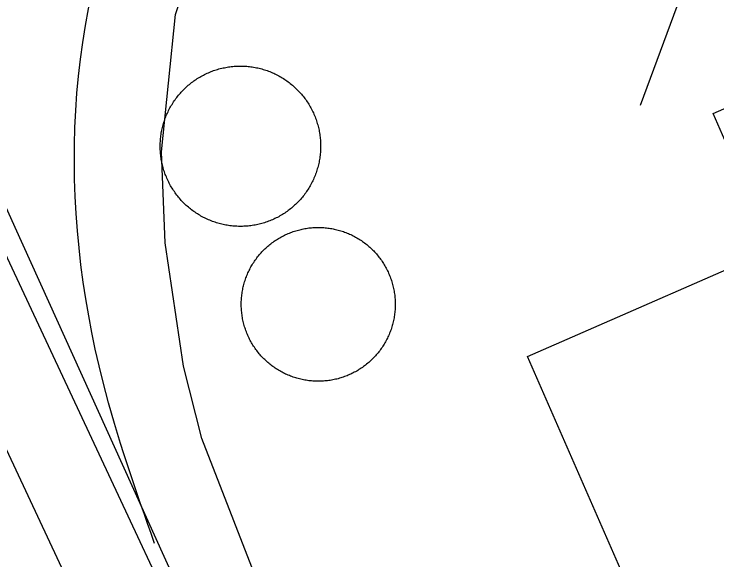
# Model space of a CAD drawing. Extents: x 3651524 to 3689615, y 505651 to 531377.
# Drawn here: x 3679546.3 to 3679674.9, y 515254.7 to 515354.7 of the extents above; entities that cross this region are included whole.
import ezdxf

# ---------------------------------------------------------------- set-up
doc = ezdxf.new("R2010")
doc.units = 0
for name, color, linetype in [('V-BLDG-OTLN', 7, 'Continuous'), ('V-DOMW-TANK', 7, 'Continuous'), ('V-ROAD-CNTR', 7, 'Continuous'), ('V-UTIL-LINE', 7, 'Continuous')]:
    doc.layers.add(name, color=color, linetype=linetype)

msp = doc.modelspace()

# ---------------------------------------------------------------- linework, layer by layer
at = {"layer": 'V-BLDG-OTLN'}
msp.add_lwpolyline([(3679754.53, 515201.289), (3679669.415, 515164.069), (3679646.412, 515216.67), (3679704.532, 515242.083), (3679699.388, 515253.851), (3679663.734, 515238.262), (3679640.229, 515292.014), (3679692.107, 515314.699), (3679690.203, 515319.053), (3679683.176, 515315.981), (3679674.199, 515336.51), (3679709.415, 515351.911), (3679717.613, 515333.172), (3679712.581, 515330.973), (3679745.763, 515255.094), (3679733.424, 515249.554)], close=True, dxfattribs=at)
at = {"layer": 'V-DOMW-TANK'}
for points in [[(3679573.438, 515333.912), (3679573.499, 515334.159), (3679573.567, 515334.407), (3679573.637, 515334.655), (3679573.712, 515334.899), (3679573.79, 515335.142), (3679573.874, 515335.384), (3679573.962, 515335.626), (3679574.052, 515335.865), (3679574.149, 515336.103), (3679574.249, 515336.338), (3679574.353, 515336.572), (3679574.462, 515336.805), (3679574.574, 515337.035), (3679574.689, 515337.262), (3679574.81, 515337.489), (3679574.935, 515337.713), (3679575.062, 515337.936), (3679575.195, 515338.155), (3679575.33, 515338.372), (3679575.469, 515338.587), (3679575.613, 515338.8), (3679575.758, 515339.009), (3679575.908, 515339.216), (3679576.063, 515339.421), (3679576.221, 515339.623), (3679576.383, 515339.822), (3679576.547, 515340.019), (3679576.717, 515340.211), (3679576.887, 515340.402), (3679577.061, 515340.59), (3679577.239, 515340.774), (3679577.419, 515340.955), (3679577.603, 515341.133), (3679577.792, 515341.309), (3679577.98, 515341.479), (3679578.177, 515341.647), (3679578.371, 515341.813), (3679578.57, 515341.974), (3679578.771, 515342.134), (3679578.976, 515342.286), (3679579.182, 515342.435), (3679579.393, 515342.583), (3679579.604, 515342.726), (3679579.819, 515342.865), (3679580.037, 515343.003), (3679580.256, 515343.134), (3679580.479, 515343.263), (3679580.702, 515343.384), (3679580.927, 515343.506), (3679581.157, 515343.625), (3679581.386, 515343.736), (3679581.62, 515343.844), (3679581.853, 515343.949), (3679582.089, 515344.047), (3679582.326, 515344.143), (3679582.566, 515344.235), (3679582.805, 515344.324), (3679583.047, 515344.408), (3679583.291, 515344.485), (3679583.537, 515344.561), (3679583.78, 515344.633), (3679584.03, 515344.696), (3679584.278, 515344.76), (3679584.526, 515344.815), (3679584.778, 515344.87), (3679585.03, 515344.92), (3679585.281, 515344.965), (3679585.535, 515345.006), (3679585.789, 515345.04), (3679586.043, 515345.071), (3679586.297, 515345.1), (3679586.553, 515345.122), (3679586.807, 515345.139), (3679587.061, 515345.153), (3679587.319, 515345.161), (3679587.575, 515345.165), (3679587.831, 515345.165), (3679588.087, 515345.161), (3679588.343, 515345.153), (3679588.599, 515345.139), (3679588.855, 515345.122), (3679589.111, 515345.1), (3679589.365, 515345.073), (3679589.619, 515345.042), (3679589.873, 515345.006), (3679590.127, 515344.965), (3679590.379, 515344.922), (3679590.629, 515344.872), (3679590.881, 515344.819), (3679591.131, 515344.762), (3679591.378, 515344.7), (3679591.626, 515344.635), (3679591.872, 515344.563), (3679592.118, 515344.487), (3679592.361, 515344.41), (3679592.603, 515344.326), (3679592.843, 515344.24), (3679593.082, 515344.147), (3679593.32, 515344.051), (3679593.555, 515343.951)], [(3679593.555, 515343.951), (3679593.791, 515343.846), (3679594.022, 515343.738), (3679594.252, 515343.627), (3679594.481, 515343.51), (3679594.706, 515343.39), (3679594.932, 515343.265), (3679595.153, 515343.138), (3679595.372, 515343.007), (3679595.589, 515342.869), (3679595.804, 515342.728), (3679596.017, 515342.587), (3679596.226, 515342.441), (3679596.435, 515342.29), (3679596.638, 515342.136), (3679596.84, 515341.979), (3679597.039, 515341.817), (3679597.236, 515341.653), (3679597.428, 515341.485), (3679597.621, 515341.313), (3679597.807, 515341.139), (3679597.991, 515340.961), (3679598.172, 515340.781), (3679598.35, 515340.596), (3679598.526, 515340.408), (3679598.696, 515340.217), (3679598.864, 515340.025), (3679599.03, 515339.828), (3679599.191, 515339.63), (3679599.347, 515339.427), (3679599.503, 515339.222), (3679599.652, 515339.015), (3679599.8, 515338.806), (3679599.943, 515338.593), (3679600.082, 515338.378), (3679600.22, 515338.161), (3679600.351, 515337.942), (3679600.48, 515337.721), (3679600.603, 515337.496), (3679600.723, 515337.27), (3679600.838, 515337.041), (3679600.953, 515336.811), (3679601.061, 515336.58), (3679601.166, 515336.345), (3679601.264, 515336.111), (3679601.36, 515335.869), (3679601.452, 515335.634), (3679601.541, 515335.392), (3679601.624, 515335.151), (3679601.702, 515334.907), (3679601.778, 515334.661), (3679601.85, 515334.415), (3679601.915, 515334.168), (3679601.977, 515333.92), (3679602.034, 515333.67), (3679602.087, 515333.418), (3679602.136, 515333.168), (3679602.179, 515332.916), (3679602.222, 515332.662), (3679602.257, 515332.408), (3679602.288, 515332.154), (3679602.317, 515331.9), (3679602.339, 515331.644), (3679602.356, 515331.388), (3679602.37, 515331.132), (3679602.378, 515330.876), (3679602.382, 515330.62), (3679602.384, 515330.364), (3679602.378, 515330.108), (3679602.37, 515329.852), (3679602.358, 515329.596), (3679602.339, 515329.338), (3679602.317, 515329.086), (3679602.29, 515328.83), (3679602.259, 515328.576), (3679602.222, 515328.323), (3679602.184, 515328.071), (3679602.139, 515327.821), (3679602.089, 515327.567), (3679602.036, 515327.315), (3679601.979, 515327.067), (3679601.917, 515326.817), (3679601.852, 515326.569), (3679601.78, 515326.324), (3679601.706, 515326.078), (3679601.627, 515325.834), (3679601.545, 515325.593), (3679601.457, 515325.353), (3679601.364, 515325.113), (3679601.268, 515324.876), (3679601.166, 515324.64), (3679601.065, 515324.405), (3679600.957, 515324.173), (3679600.844, 515323.944), (3679600.727, 515323.715), (3679600.609, 515323.489), (3679600.484, 515323.264), (3679600.357, 515323.043), (3679600.224, 515322.824), (3679600.088, 515322.607), (3679599.949, 515322.394)], [(3679577.612, 515319.84), (3679577.427, 515320.018), (3679577.245, 515320.198), (3679577.067, 515320.382), (3679576.895, 515320.569), (3679576.721, 515320.759), (3679576.553, 515320.954), (3679576.389, 515321.15), (3679576.227, 515321.349), (3679576.07, 515321.55), (3679575.916, 515321.755), (3679575.764, 515321.961), (3679575.617, 515322.172), (3679575.474, 515322.385), (3679575.334, 515322.598), (3679575.199, 515322.815), (3679575.066, 515323.037), (3679574.939, 515323.258), (3679574.814, 515323.481), (3679574.693, 515323.708), (3679574.579, 515323.936), (3679574.466, 515324.167), (3679574.357, 515324.399), (3679574.253, 515324.632), (3679574.153, 515324.865), (3679574.056, 515325.107), (3679573.964, 515325.343), (3679573.878, 515325.586), (3679573.794, 515325.828), (3679573.714, 515326.072), (3679573.641, 515326.315), (3679573.569, 515326.563), (3679573.503, 515326.811), (3679573.44, 515327.059), (3679573.383, 515327.309), (3679573.329, 515327.559), (3679573.28, 515327.811), (3679573.235, 515328.062), (3679573.194, 515328.316), (3679573.159, 515328.568), (3679573.129, 515328.824), (3679573.102, 515329.078), (3679573.079, 515329.334), (3679573.061, 515329.588), (3679573.049, 515329.844), (3679573.038, 515330.1), (3679573.034, 515330.356), (3679573.034, 515330.612), (3679573.038, 515330.87), (3679573.049, 515331.126), (3679573.061, 515331.38), (3679573.079, 515331.634), (3679573.102, 515331.892), (3679573.129, 515332.146), (3679573.159, 515332.4), (3679573.194, 515332.654), (3679573.235, 515332.908), (3679573.278, 515333.16), (3679573.327, 515333.412), (3679573.381, 515333.662), (3679573.438, 515333.912)], [(3679599.949, 515322.394), (3679599.806, 515322.179), (3679599.658, 515321.968), (3679599.509, 515321.761), (3679599.355, 515321.558), (3679599.198, 515321.355), (3679599.036, 515321.155), (3679598.87, 515320.962), (3679598.704, 515320.765), (3679598.532, 515320.575), (3679598.358, 515320.389), (3679598.18, 515320.204), (3679597.997, 515320.022), (3679597.813, 515319.844), (3679597.627, 515319.67), (3679597.436, 515319.498), (3679597.244, 515319.33), (3679597.047, 515319.166), (3679596.849, 515319.004), (3679596.646, 515318.846), (3679596.441, 515318.695), (3679596.234, 515318.541), (3679596.025, 515318.394), (3679595.812, 515318.25), (3679595.597, 515318.111), (3679595.38, 515317.976), (3679595.161, 515317.843), (3679594.94, 515317.716), (3679594.715, 515317.589), (3679594.489, 515317.47), (3679594.262, 515317.355), (3679594.03, 515317.243), (3679593.799, 515317.134), (3679593.566, 515317.03), (3679593.33, 515316.929), (3679593.093, 515316.833), (3679592.853, 515316.741), (3679592.611, 515316.655), (3679592.372, 515316.571), (3679592.126, 515316.491), (3679591.882, 515316.415), (3679591.636, 515316.346), (3679591.389, 515316.28), (3679591.139, 515316.217), (3679590.891, 515316.157), (3679590.639, 515316.106), (3679590.387, 515316.057), (3679590.135, 515316.012), (3679589.883, 515315.973), (3679589.629, 515315.936), (3679589.375, 515315.905), (3679589.121, 515315.879), (3679588.865, 515315.856), (3679588.609, 515315.838), (3679588.353, 515315.826), (3679588.097, 515315.815), (3679587.841, 515315.811), (3679587.585, 515315.811), (3679587.329, 515315.815), (3679587.073, 515315.826), (3679586.817, 515315.838), (3679586.561, 515315.856), (3679586.307, 515315.879), (3679586.054, 515315.905), (3679585.798, 515315.936), (3679585.546, 515315.971), (3679585.292, 515316.012), (3679585.04, 515316.055), (3679584.788, 515316.104), (3679584.538, 515316.157), (3679584.29, 515316.215), (3679584.04, 515316.28), (3679583.793, 515316.344), (3679583.545, 515316.413), (3679583.301, 515316.489), (3679583.057, 515316.569), (3679582.816, 515316.651), (3679582.574, 515316.739), (3679582.334, 515316.831), (3679582.097, 515316.927), (3679581.861, 515317.028), (3679581.628, 515317.13), (3679581.398, 515317.239), (3679581.165, 515317.353), (3679580.938, 515317.468), (3679580.712, 515317.587), (3679580.487, 515317.712), (3679580.266, 515317.841), (3679580.045, 515317.972), (3679579.828, 515318.107), (3679579.613, 515318.248), (3679579.402, 515318.39), (3679579.189, 515318.537), (3679578.984, 515318.687), (3679578.779, 515318.844), (3679578.578, 515319), (3679578.378, 515319.16), (3679578.181, 515319.326), (3679577.989, 515319.494), (3679577.798, 515319.664), (3679577.612, 515319.84)], [(3679588.226, 515304.721), (3679588.284, 515304.961), (3679588.343, 515305.199), (3679588.411, 515305.436), (3679588.48, 515305.672), (3679588.552, 515305.905), (3679588.634, 515306.141), (3679588.716, 515306.37), (3679588.802, 515306.599), (3679588.892, 515306.829), (3679588.986, 515307.056), (3679589.085, 515307.281), (3679589.187, 515307.505), (3679589.293, 515307.726), (3679589.402, 515307.947), (3679589.517, 515308.164), (3679589.633, 515308.379), (3679589.756, 515308.594), (3679589.881, 515308.805), (3679590.008, 515309.016), (3679590.141, 515309.223), (3679590.277, 515309.428), (3679590.416, 515309.63), (3679590.559, 515309.829), (3679590.707, 515310.028), (3679590.856, 515310.222), (3679591.01, 515310.415), (3679591.165, 515310.603), (3679591.325, 515310.79), (3679591.489, 515310.974), (3679591.653, 515311.156), (3679591.825, 515311.334), (3679591.997, 515311.508), (3679592.171, 515311.68), (3679592.351, 515311.85), (3679592.531, 515312.016), (3679592.716, 515312.178), (3679592.904, 515312.338), (3679593.093, 515312.494), (3679593.285, 515312.647), (3679593.482, 515312.797), (3679593.678, 515312.942), (3679593.879, 515313.085), (3679594.082, 515313.225), (3679594.286, 515313.36), (3679594.493, 515313.491), (3679594.704, 515313.62), (3679594.915, 515313.745), (3679595.13, 515313.866), (3679595.345, 515313.98), (3679595.564, 515314.095), (3679595.784, 515314.206), (3679596.007, 515314.312), (3679596.23, 515314.413), (3679596.457, 515314.511), (3679596.683, 515314.603), (3679596.912, 515314.693), (3679597.143, 515314.779), (3679597.373, 515314.861), (3679597.606, 515314.939), (3679597.842, 515315.013), (3679598.077, 515315.082), (3679598.315, 515315.148), (3679598.552, 515315.209), (3679598.792, 515315.267), (3679599.032, 515315.32), (3679599.271, 515315.369), (3679599.513, 515315.412), (3679599.757, 515315.453), (3679600, 515315.49), (3679600.242, 515315.52), (3679600.488, 515315.549), (3679600.732, 515315.572), (3679600.977, 515315.59), (3679601.223, 515315.606), (3679601.469, 515315.617), (3679601.715, 515315.621), (3679601.96, 515315.625), (3679602.206, 515315.621), (3679602.452, 515315.615), (3679602.698, 515315.604), (3679602.943, 515315.59), (3679603.187, 515315.57), (3679603.433, 515315.545), (3679603.677, 515315.518), (3679603.92, 515315.486), (3679604.164, 515315.449), (3679604.406, 515315.408), (3679604.647, 515315.363), (3679604.889, 515315.314), (3679605.129, 515315.26), (3679605.366, 515315.203), (3679605.606, 515315.142), (3679605.841, 515315.076), (3679606.077, 515315.004), (3679606.312, 515314.931), (3679606.546, 515314.853), (3679606.777, 515314.771), (3679607.007, 515314.685), (3679607.236, 515314.595), (3679607.463, 515314.501)], [(3679607.463, 515314.501), (3679607.689, 515314.402), (3679607.912, 515314.3), (3679608.133, 515314.193), (3679608.352, 515314.083), (3679608.571, 515313.97), (3679608.786, 515313.851), (3679609.001, 515313.731), (3679609.212, 515313.606), (3679609.421, 515313.477), (3679609.63, 515313.345), (3679609.835, 515313.208), (3679610.036, 515313.069), (3679610.236, 515312.928), (3679610.435, 515312.78), (3679610.63, 515312.631), (3679610.822, 515312.477), (3679611.01, 515312.321), (3679611.197, 515312.162), (3679611.381, 515311.998), (3679611.563, 515311.832), (3679611.742, 515311.662), (3679611.916, 515311.49), (3679612.088, 515311.314), (3679612.258, 515311.136), (3679612.424, 515310.953), (3679612.585, 515310.771), (3679612.745, 515310.581), (3679612.901, 515310.392), (3679613.054, 515310.2), (3679613.204, 515310.005), (3679613.349, 515309.809), (3679613.493, 515309.608), (3679613.634, 515309.405), (3679613.767, 515309.2), (3679613.898, 515308.991), (3679614.027, 515308.783), (3679614.152, 515308.572), (3679614.273, 515308.357), (3679614.39, 515308.139), (3679614.502, 515307.922), (3679614.613, 515307.701), (3679614.717, 515307.48), (3679614.82, 515307.257), (3679614.918, 515307.032), (3679615.012, 515306.804), (3679615.102, 515306.575), (3679615.186, 515306.345), (3679615.268, 515306.112), (3679615.346, 515305.881), (3679615.42, 515305.645), (3679615.489, 515305.409), (3679615.555, 515305.172), (3679615.616, 515304.934), (3679615.674, 515304.695), (3679615.727, 515304.455), (3679615.776, 515304.213), (3679615.821, 515303.972), (3679615.86, 515303.73), (3679615.897, 515303.486), (3679615.93, 515303.243), (3679615.956, 515302.999), (3679615.979, 515302.753), (3679615.999, 515302.51), (3679616.014, 515302.264), (3679616.024, 515302.018), (3679616.03, 515301.772), (3679616.032, 515301.526), (3679616.03, 515301.281), (3679616.024, 515301.035), (3679616.012, 515300.789), (3679615.997, 515300.543), (3679615.977, 515300.3), (3679615.954, 515300.054), (3679615.926, 515299.81), (3679615.893, 515299.567), (3679615.856, 515299.323), (3679615.815, 515299.081), (3679615.77, 515298.84), (3679615.719, 515298.598), (3679615.668, 515298.358), (3679615.61, 515298.121), (3679615.549, 515297.881), (3679615.483, 515297.646), (3679615.414, 515297.41), (3679615.338, 515297.174), (3679615.26, 515296.941), (3679615.178, 515296.71), (3679615.092, 515296.48), (3679615.002, 515296.251), (3679614.908, 515296.026), (3679614.809, 515295.798), (3679614.705, 515295.575), (3679614.601, 515295.354), (3679614.492, 515295.137), (3679614.379, 515294.916), (3679614.261, 515294.701), (3679614.138, 515294.485), (3679614.013, 515294.275), (3679613.886, 515294.066), (3679613.751, 515293.859)], [(3679592.331, 515291.248), (3679592.152, 515291.418), (3679591.978, 515291.59), (3679591.806, 515291.768), (3679591.636, 515291.946), (3679591.47, 515292.126), (3679591.309, 515292.31), (3679591.149, 515292.497), (3679590.993, 515292.687), (3679590.84, 515292.88), (3679590.69, 515293.074), (3679590.545, 515293.273), (3679590.403, 515293.472), (3679590.262, 515293.672), (3679590.127, 515293.881), (3679589.996, 515294.088), (3679589.867, 515294.297), (3679589.742, 515294.508), (3679589.621, 515294.723), (3679589.504, 515294.94), (3679589.392, 515295.157), (3679589.281, 515295.378), (3679589.177, 515295.6), (3679589.074, 515295.823), (3679588.976, 515296.05), (3679588.88, 515296.275), (3679588.794, 515296.505), (3679588.708, 515296.736), (3679588.626, 515296.968), (3679588.548, 515297.201), (3679588.474, 515297.435), (3679588.403, 515297.672), (3679588.339, 515297.908), (3679588.278, 515298.145), (3679588.22, 515298.385), (3679588.167, 515298.627), (3679588.118, 515298.866), (3679588.073, 515299.108), (3679588.034, 515299.349), (3679587.997, 515299.593), (3679587.964, 515299.837), (3679587.938, 515300.081), (3679587.915, 515300.326), (3679587.895, 515300.57), (3679587.88, 515300.816), (3679587.87, 515301.062), (3679587.864, 515301.307), (3679587.862, 515301.553), (3679587.864, 515301.799), (3679587.87, 515302.045), (3679587.882, 515302.29), (3679587.899, 515302.536), (3679587.917, 515302.782), (3679587.94, 515303.026), (3679587.968, 515303.269), (3679588.001, 515303.513), (3679588.038, 515303.757), (3679588.079, 515303.998), (3679588.122, 515304.24), (3679588.173, 515304.482), (3679588.226, 515304.721)], [(3679613.751, 515293.859), (3679613.618, 515293.654), (3679613.478, 515293.451), (3679613.333, 515293.251), (3679613.187, 515293.054), (3679613.038, 515292.857), (3679612.884, 515292.667), (3679612.729, 515292.476), (3679612.569, 515292.29), (3679612.405, 515292.106), (3679612.239, 515291.925), (3679612.069, 515291.747), (3679611.897, 515291.571), (3679611.721, 515291.399), (3679611.543, 515291.231), (3679611.363, 515291.065), (3679611.178, 515290.899), (3679610.99, 515290.742), (3679610.802, 515290.586), (3679610.609, 515290.432), (3679610.41, 515290.283), (3679610.216, 515290.138), (3679610.015, 515289.994), (3679609.812, 515289.859), (3679609.606, 515289.72), (3679609.401, 515289.591), (3679609.188, 515289.46), (3679608.979, 515289.337), (3679608.764, 515289.216), (3679608.549, 515289.097), (3679608.33, 515288.985), (3679608.11, 515288.876), (3679607.887, 515288.769), (3679607.664, 515288.667), (3679607.439, 515288.571), (3679607.211, 515288.477), (3679606.984, 515288.387), (3679606.753, 515288.301), (3679606.521, 515288.219), (3679606.288, 515288.141), (3679606.052, 515288.067), (3679605.817, 515287.997), (3679605.579, 515287.932), (3679605.344, 515287.87), (3679605.102, 515287.813), (3679604.862, 515287.76), (3679604.623, 515287.713), (3679604.381, 515287.668), (3679604.137, 515287.627), (3679603.894, 515287.59), (3679603.65, 515287.559), (3679603.406, 515287.533), (3679603.163, 515287.508), (3679602.917, 515287.489), (3679602.671, 515287.475), (3679602.425, 515287.463), (3679602.179, 515287.457), (3679601.934, 515287.457), (3679601.688, 515287.459), (3679601.442, 515287.465), (3679601.198, 515287.475), (3679600.951, 515287.492), (3679600.707, 515287.51), (3679600.461, 515287.535), (3679600.217, 515287.563), (3679599.976, 515287.594), (3679599.73, 515287.631), (3679599.488, 515287.672), (3679599.247, 515287.717), (3679599.005, 515287.766), (3679598.765, 515287.819), (3679598.526, 515287.877), (3679598.288, 515287.94), (3679598.053, 515288.006), (3679597.817, 515288.075), (3679597.582, 515288.149), (3679597.348, 515288.227), (3679597.117, 515288.309), (3679596.887, 515288.395), (3679596.658, 515288.487), (3679596.431, 515288.581), (3679596.205, 515288.679), (3679595.982, 515288.782), (3679595.761, 515288.886), (3679595.54, 515288.997), (3679595.321, 515289.114), (3679595.108, 515289.228), (3679594.893, 515289.349), (3679594.682, 515289.474), (3679594.473, 515289.603), (3679594.264, 515289.736), (3679594.059, 515289.871), (3679593.856, 515290.011), (3679593.658, 515290.154), (3679593.459, 515290.299), (3679593.267, 515290.449), (3679593.072, 515290.605), (3679592.884, 515290.76), (3679592.697, 515290.92), (3679592.513, 515291.082), (3679592.331, 515291.248)]]:
    msp.add_lwpolyline(points, dxfattribs=at)
at = {"layer": 'V-ROAD-CNTR'}
for points in [[(3679598.2, 515231.752), (3679580.64, 515276.962), (3679577.301, 515290.21), (3679573.941, 515312.824), (3679573.248, 515329.468), (3679575.836, 515354.61), (3679583.728, 515378.745), (3679588.404, 515387.043), (3679598.218, 515398.975), (3679610.136, 515409.719), (3679620.476, 515416.924), (3679638.807, 515427.165), (3679657.933, 515439.868), (3679671.3, 515451.948), (3679677.834, 515460.27), (3679682.516, 515470.071), (3679684.774, 515479.427), (3679686.476, 515491.875), (3679263.235, 516355.544)], [(3679636.505, 515114.383), (3679153.616, 516147.445)], [(3679619.906, 515114.469), (3679329.916, 515734.855)]]:
    msp.add_lwpolyline(points, dxfattribs=at)
msp.add_spline([(3679572, 515257.777), (3679562.574, 515287.267), (3679569.932, 515384.817), (3679600.79, 515421.489), (3679648.704, 515451.745), (3679668.304, 515475.119), (3679670.995, 515489.378)], degree=3, dxfattribs=at)
at = {"layer": 'V-UTIL-LINE'}
for points in [[(3679601.332, 515194.465), (3679546.519, 515315.633), (3679526.946, 515359.182), (3679472.615, 515477.968), (3679446.409, 515531.857)], [(3679759.388, 515393.416), (3679688.275, 515412.147), (3679660.84, 515337.95)]]:
    msp.add_lwpolyline(points, dxfattribs=at)

doc.saveas('drawing.dxf')
